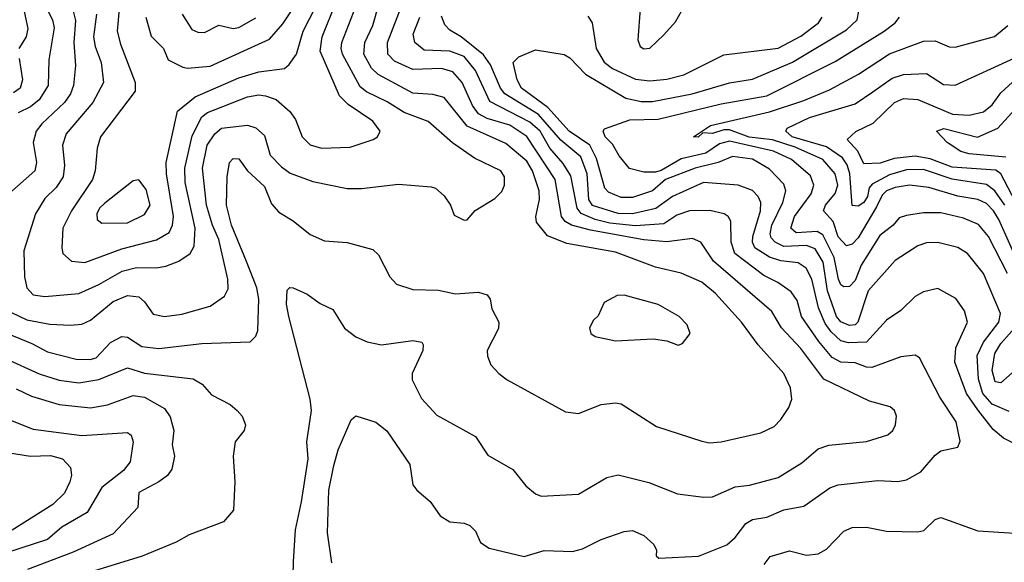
# Model space of a CAD drawing. Extents: x 1308313 to 1441400, y 959662 to 1036319.
# Tile 379 of 656: x 1341117 to 1344568, y 1023372 to 1025276. Entities that reach past the tile are written whole.
import ezdxf

# ---------------------------------------------------------------- set-up
doc = ezdxf.new("R2010")
doc.units = 0

msp = doc.modelspace()

# ---------------------------------------------------------------- linework, layer by layer
at = {"layer": '0CON10XD'}
for points in [[(1341119.8, 1025365), (1341146.2, 1025245), (1341139.7, 1025215), (1341114.7, 1025175)], [(1341199.1, 1025339.1), (1341232, 1025275), (1341237.5, 1025247.5), (1341219.3, 1025135), (1341217.2, 1025045), (1341186, 1024994), (1341155, 1024970), (1341111.6, 1024948.4)], [(1341205, 1024304.7), (1341325, 1024314.8), (1341395, 1024346.6), (1341476, 1024394), (1341526.5, 1024406.5), (1341595, 1024405.2), (1341629, 1024411), (1341675, 1024428.4), (1341714.8, 1024455.2), (1341728.2, 1024481.8), (1341731.6, 1024545), (1341697.2, 1024705), (1341696.2, 1024755), (1341721.2, 1024868.8), (1341755, 1024934.7), (1341775, 1024950.6), (1341915, 1025004.8), (1341955, 1025011.6), (1341979, 1025009), (1342015.6, 1024995.6), (1342064.1, 1024954.1), (1342083.6, 1024925), (1342107.3, 1024865), (1342135, 1024836.2), (1342175.3, 1024825.3), (1342275, 1024828.1), (1342355.7, 1024855), (1342371.1, 1024865), (1342380.9, 1024885), (1342355, 1024920), (1342268.1, 1024978.1), (1342238.2, 1025008.2), (1342170.4, 1025165), (1342177.4, 1025215), (1342225.5, 1025335)], [(1341466.6, 1025326.6), (1341459.3, 1025235), (1341470.1, 1025190.1), (1341521.8, 1025055), (1341521.8, 1025025), (1341400.8, 1024865), (1341388.2, 1024825), (1341381.8, 1024745), (1341371.9, 1024715), (1341298.4, 1024605), (1341268.1, 1024545), (1341264.6, 1024475), (1341268.9, 1024455), (1341299.1, 1024429.1), (1341345, 1024424.2)], [(1341295, 1024204.7), (1341335, 1024208.2), (1341365, 1024221.2), (1341445, 1024286.8), (1341495, 1024308.1), (1341535, 1024303.3), (1341555, 1024286.4), (1341585, 1024242.9), (1341625, 1024234.1), (1341685, 1024243.1), (1341785, 1024271.3), (1341835, 1024305.6), (1341848.3, 1024331.7), (1341847.2, 1024365), (1341815, 1024504.4), (1341792.8, 1024555), (1341772.4, 1024625), (1341757.9, 1024755), (1341774, 1024835), (1341801, 1024875), (1341823.9, 1024895), (1341915, 1024905.8), (1341945, 1024896.8), (1341975, 1024869.5), (1341995, 1024800.9), (1342035, 1024759.3), (1342065, 1024737.5), (1342145, 1024707.8), (1342265, 1024683.6), (1342315, 1024683.8), (1342445, 1024699.1), (1342559.3, 1024689.3), (1342574.2, 1024684.2), (1342605, 1024657.5), (1342626.7, 1024625), (1342640, 1024590), (1342675, 1024572), (1342685, 1024573.8), (1342713.1, 1024606.9), (1342782, 1024648), (1342806.6, 1024673.4), (1342816.4, 1024695), (1342816.2, 1024725), (1342803.1, 1024745), (1342710.5, 1024790.5), (1342634, 1024844), (1342548.3, 1024918.3), (1342465, 1024949.6), (1342405, 1024987.6), (1342332.1, 1025022.1), (1342310.5, 1025040.5), (1342249, 1025155), (1342243.7, 1025175), (1342246, 1025195), (1342295, 1025321.5)], [(1341345, 1024424.2), (1341475, 1024471.9), (1341596.7, 1024503.3), (1341640.8, 1024529.2), (1341653.2, 1024555), (1341656, 1024585), (1341631.1, 1024735), (1341630.7, 1024775), (1341670.8, 1024955), (1341731.8, 1025005), (1341885, 1025071.7), (1341955, 1025092.7), (1342045, 1025104.6), (1342062.1, 1025117.9), (1342087.1, 1025155), (1342111.2, 1025235), (1342152.9, 1025317.1)], [(1341705.4, 1025105.4), (1341785, 1025113), (1341992.4, 1025207.6), (1342039.5, 1025260.5), (1342094.3, 1025345)], [(1343535, 1023791.5), (1343575, 1023794.5), (1343715, 1023826.4), (1343760.8, 1023849.2), (1343785, 1023872.9), (1343813.1, 1023915), (1343823.3, 1023945), (1343817.9, 1023985), (1343795.4, 1024035), (1343705.6, 1024135.6), (1343646.8, 1024215), (1343555.4, 1024315), (1343507.5, 1024355), (1343435, 1024387.1), (1343345, 1024407.5), (1343205, 1024460.4), (1343035, 1024490.4), (1342967.2, 1024517.2), (1342928.1, 1024565), (1342925.7, 1024585), (1342938.5, 1024645), (1342938.1, 1024675), (1342914.4, 1024745), (1342895, 1024779.8), (1342821, 1024841), (1342685, 1024901.7), (1342605, 1025003.1), (1342565, 1025013), (1342495, 1025017.6), (1342372.9, 1025082.9), (1342349.6, 1025105), (1342323, 1025155), (1342326.8, 1025195), (1342354.4, 1025255), (1342374.8, 1025325)], [(1343051.1, 1024555), (1343028.3, 1024568.3), (1343015.9, 1024585.9), (1342993.9, 1024715), (1342895, 1024866), (1342835, 1024905.1), (1342755, 1024929.4), (1342724.8, 1024945), (1342703.5, 1024975), (1342667.6, 1025055), (1342635, 1025092.4), (1342595, 1025104.8), (1342495, 1025100.4), (1342430.3, 1025130.3), (1342407.4, 1025155), (1342406, 1025195), (1342459.8, 1025335)], [(1341304.8, 1025305), (1341312.7, 1025272.7), (1341306.9, 1025195), (1341312.4, 1025115), (1341305.2, 1025045), (1341294.8, 1025015), (1341273.9, 1024985), (1341195, 1024910.8), (1341175, 1024884.5), (1341164.8, 1024845), (1341175.7, 1024775), (1341170, 1024745), (1341078.7, 1024665)], [(1341386, 1025295), (1341375.5, 1025215), (1341381.6, 1025181.6), (1341403, 1025125), (1341411.2, 1025055), (1341373.7, 1024985), (1341279.7, 1024875), (1341267.6, 1024835), (1341274.3, 1024764.3), (1341269, 1024725), (1341245, 1024686.8), (1341205, 1024648.5), (1341172.5, 1024595), (1341131.4, 1024465), (1341133.8, 1024373.8), (1341142.5, 1024335), (1341165, 1024310.4), (1341205, 1024304.7)], [(1341558.8, 1025285), (1341577.7, 1025217.7), (1341620.8, 1025175), (1341637.5, 1025135), (1341688.9, 1025108.9), (1341705.4, 1025105.4)], [(1341686.9, 1025295), (1341721, 1025241), (1341741.3, 1025231.3), (1341765, 1025230.9)], [(1341765, 1025230.9), (1341815, 1025256.1), (1341865, 1025245.2), (1341885, 1025248.1), (1341945, 1025281.9)], [(1342210.5, 1023370.5), (1342195.6, 1023475.6), (1342201.1, 1023625), (1342217.8, 1023712.2), (1342233.2, 1023766.8), (1342278.3, 1023871.7), (1342295, 1023886), (1342365, 1023864.4), (1342403.3, 1023833.3), (1342484.5, 1023715), (1342495, 1023644.2), (1342508.6, 1023625), (1342556.2, 1023586.2), (1342590.8, 1023535), (1342625, 1023514.4), (1342675, 1023510), (1342695, 1023501.9), (1342715, 1023482), (1342732.2, 1023442.2), (1342762.7, 1023422.7), (1342885, 1023393.5), (1342955, 1023414.5), (1343055, 1023410), (1343089.8, 1023420.2), (1343155, 1023452.5), (1343235, 1023480.6), (1343265, 1023484.4), (1343305, 1023466.9), (1343340, 1023435), (1343348.8, 1023415), (1343347.5, 1023395), (1343357, 1023387), (1343496.4, 1023393.6), (1343595.9, 1023434.1), (1343625, 1023460), (1343661.8, 1023508.2), (1343685, 1023522.7), (1343735, 1023531.1), (1343795, 1023556.6), (1343865, 1023569.6), (1343956.5, 1023633.5), (1343985, 1023644.6), (1344125, 1023660), (1344194.6, 1023655.4), (1344225, 1023661.8), (1344275, 1023690), (1344325, 1023748.1), (1344345, 1023763.1), (1344405, 1023776.7), (1344412.5, 1023797.5), (1344398.9, 1023865), (1344341.5, 1023951.5), (1344270, 1024090), (1344255, 1024099.4), (1344205, 1024092.7), (1344103.8, 1024056.2), (1344085, 1024056.8), (1344045, 1024072.2), (1343994.3, 1024074.3), (1343965, 1024090.7), (1343917.3, 1024147.3), (1343856.5, 1024235), (1343841.4, 1024291.3), (1343820.9, 1024320.9), (1343774.1, 1024354.1), (1343725, 1024378.3), (1343623.4, 1024455), (1343610, 1024495), (1343608.9, 1024568.9), (1343600.5, 1024585), (1343585.7, 1024595), (1343536, 1024606), (1343465, 1024605.2), (1343419.9, 1024590.1), (1343375, 1024560.2), (1343275, 1024552.9), (1343185, 1024561.4), (1343134.3, 1024574.3), (1343085.3, 1024595.3), (1343070.3, 1024615), (1343048.3, 1024728.3), (1343021.3, 1024771.3), (1342975.4, 1024825.4), (1342940.8, 1024885), (1342905, 1024916.7), (1342765, 1024989), (1342715, 1025096.9), (1342675, 1025146.1), (1342625, 1025165.7), (1342535, 1025169.1), (1342502.3, 1025195), (1342496.2, 1025225), (1342519.5, 1025285)], [(1344605, 1023787.5), (1344565, 1023808.2), (1344528.4, 1023838.4), (1344475, 1023907.6), (1344435.2, 1023965), (1344394.8, 1024074.8), (1344397.8, 1024125), (1344438.9, 1024215), (1344427.7, 1024255), (1344397.7, 1024297.7), (1344335, 1024332.7), (1344285, 1024320.9), (1344255.7, 1024305), (1344204.7, 1024255.3), (1344155, 1024222.1), (1344085.2, 1024144.8), (1344022.2, 1024142.2), (1343995, 1024149.5), (1343960.4, 1024180.4), (1343940.2, 1024210.2), (1343916.3, 1024265), (1343893.4, 1024365), (1343873.9, 1024403.9), (1343845, 1024422.9), (1343785, 1024430), (1343745, 1024442.7), (1343693.1, 1024475), (1343685.2, 1024495), (1343686.1, 1024515), (1343713.3, 1024605), (1343714.2, 1024635), (1343705.2, 1024655.2), (1343685, 1024676), (1343635.2, 1024695.2), (1343514.1, 1024704.1), (1343404.6, 1024655.4), (1343346.5, 1024613.5), (1343265, 1024594.3), (1343215, 1024596), (1343124.3, 1024624.3), (1343111.9, 1024645), (1343105.4, 1024735), (1343083.8, 1024795), (1343013.5, 1024853.5), (1342935, 1024943.2), (1342817, 1025015), (1342802.2, 1025035), (1342767, 1025117), (1342742.8, 1025152.8), (1342664.7, 1025215), (1342625, 1025238.6), (1342607.4, 1025257.4), (1342595, 1025287.5)], [(1344585, 1023901.4), (1344525, 1023926.9), (1344492.3, 1023965), (1344477.6, 1024015), (1344472.4, 1024097.6), (1344494.8, 1024145), (1344548.5, 1024215), (1344554.8, 1024245), (1344495, 1024385.4), (1344438.8, 1024455), (1344405, 1024476.1), (1344334.7, 1024494.7), (1344295, 1024493.3), (1344265, 1024482.9), (1344185, 1024430.7), (1344090.2, 1024325), (1344054.9, 1024215.1), (1344044.8, 1024205.2), (1344025, 1024202.8), (1343995, 1024216.3), (1343979.7, 1024235), (1343948.1, 1024325), (1343933.2, 1024425), (1343905, 1024472.3), (1343875, 1024484.1), (1343795, 1024480.7), (1343764.8, 1024495), (1343750.8, 1024510.8), (1343747.3, 1024525), (1343752.5, 1024555), (1343792.1, 1024635), (1343802.3, 1024675), (1343795, 1024698.5), (1343745, 1024751.6), (1343685, 1024786.1), (1343615, 1024795.6), (1343564.9, 1024775.1), (1343484.7, 1024755.3), (1343380.7, 1024715), (1343335, 1024675.8), (1343265, 1024652.3), (1343225, 1024651.9), (1343180.4, 1024670.4), (1343168, 1024685), (1343138.6, 1024788.6), (1343115.1, 1024835.1), (1343043.3, 1024885), (1342967.5, 1024967.5), (1342875.9, 1025035), (1342860, 1025065), (1342846.2, 1025125), (1342866.9, 1025145), (1342925, 1025169.5), (1343025, 1025153.5), (1343045, 1025141.9), (1343100.4, 1025085), (1343240.8, 1025000.8), (1343295, 1024989), (1343335, 1024989.2), (1343474.3, 1025015.7), (1343605, 1025054.4), (1343685, 1025066.9), (1343825, 1025126.8), (1344015, 1025239.6), (1344052.4, 1025275), (1344058.4, 1025305)], [(1343108.2, 1025288.2), (1343123.8, 1025265), (1343137.7, 1025175), (1343165, 1025126.6), (1343195, 1025104.8), (1343275, 1025066.8), (1343325, 1025061), (1343385, 1025066.5), (1343445, 1025081.7), (1343585, 1025151.8), (1343775, 1025175.6), (1343855, 1025217.5), (1343916.7, 1025265), (1343929.6, 1025285)], [(1344578.4, 1024385), (1344512.7, 1024515), (1344477.3, 1024557.3), (1344425, 1024579.3), (1344345, 1024597.7), (1344285, 1024598.4), (1344225, 1024588.9), (1344198.9, 1024581.1), (1344178.5, 1024555), (1344131.1, 1024518.9), (1344065.9, 1024414.1), (1344045, 1024360.5), (1344025, 1024340), (1344005, 1024339.1), (1343995, 1024345.4), (1343986.8, 1024365), (1343971.9, 1024441.9), (1343931.5, 1024521.5), (1343912.2, 1024532.2), (1343838, 1024528), (1343819.7, 1024545), (1343833, 1024585), (1343890.5, 1024665), (1343900.7, 1024695), (1343888.4, 1024728.4), (1343821.4, 1024785), (1343758.9, 1024815), (1343605, 1024849), (1343569.7, 1024840.3), (1343522.2, 1024807.8), (1343435, 1024787.7), (1343365, 1024746.5), (1343345, 1024740.9), (1343305, 1024740.7), (1343254.2, 1024754.2), (1343217.8, 1024797.8), (1343195, 1024839.4), (1343168.5, 1024865), (1343161.9, 1024885), (1343167, 1024893), (1343255, 1024923.9), (1343355, 1024927), (1343575, 1024979.9), (1343735, 1025008.8), (1343975, 1025128.6), (1344146.9, 1025235), (1344185.4, 1025265), (1344200, 1025285)], [(1343291.9, 1025315), (1343283.1, 1025205), (1343292, 1025182), (1343305, 1025173.3), (1343325, 1025175.8), (1343375, 1025222.5), (1343415, 1025267.5), (1343436.7, 1025305)], [(1344663.8, 1024315), (1344548.1, 1024575), (1344530, 1024605), (1344505, 1024630.4), (1344475, 1024645.2), (1344405, 1024656.1), (1344302.8, 1024687.2), (1344235, 1024695.2), (1344185, 1024687), (1344154.8, 1024675), (1344139.8, 1024660.2), (1344120.2, 1024619.8), (1344055, 1024510.6), (1344035, 1024488.4), (1344015, 1024482), (1343985, 1024514.6), (1343967.8, 1024567.8), (1343933.6, 1024605), (1343940.9, 1024625), (1343975, 1024665.9), (1343983.9, 1024695), (1343975.3, 1024735.3), (1343931.6, 1024785), (1343835, 1024828.7), (1343755, 1024853.8), (1343673.1, 1024863.1), (1343605, 1024889.6), (1343585, 1024889.2), (1343545, 1024875.9), (1343510.7, 1024879.3), (1343495, 1024863.3), (1343478.8, 1024865), (1343538, 1024905), (1343745, 1024952.6), (1343865, 1024991.6), (1343955, 1025029.2), (1344057.1, 1025085), (1344165, 1025156.1), (1344285, 1025200.3), (1344325, 1025201.8), (1344375, 1025180.4), (1344395, 1025179.1), (1344533.4, 1025216.6), (1344580.5, 1025255)], [(1341115, 1025140), (1341127.5, 1025065), (1341118.4, 1025035), (1341095, 1025019.4)], [(1344569.1, 1024625), (1344535, 1024675.2), (1344505, 1024698), (1344385, 1024716.4), (1344285, 1024750.4), (1344225, 1024748.8), (1344165, 1024732), (1344105, 1024698.4), (1344094.4, 1024685.6), (1344088.6, 1024655), (1344075.2, 1024635), (1344055, 1024621.8), (1344035, 1024624.4), (1344026.9, 1024735), (1344016.8, 1024766.8), (1344000.7, 1024790.7), (1343945, 1024829.2), (1343824.7, 1024865), (1343802.3, 1024885), (1343806.7, 1024895), (1343885, 1024933), (1344045, 1024980.7), (1344106.9, 1025023.1), (1344175, 1025070.7), (1344215, 1025083.9), (1344295, 1025087.4), (1344355, 1025047.9), (1344395, 1025045.8), (1344605, 1025142.3)], [(1344634.3, 1024585), (1344555, 1024734.7), (1344537.8, 1024747.8), (1344385, 1024758.1), (1344307.6, 1024787.6), (1344255, 1024796.7), (1344181.7, 1024788.3), (1344132.8, 1024772.8), (1344075, 1024770), (1344054.2, 1024814.2), (1344017.1, 1024855), (1344047.1, 1024882.9), (1344107.6, 1024912.4), (1344183.3, 1024985), (1344215, 1024998.7), (1344265, 1024995.2), (1344386, 1024944), (1344445, 1024941.2), (1344495, 1024952.6), (1344525, 1024977.5), (1344555, 1025019.4), (1344610.7, 1025069.3)], [(1344573.4, 1024793.4), (1344444.6, 1024804.6), (1344415, 1024813.1), (1344367.1, 1024845), (1344330.6, 1024885), (1344356.1, 1024893.9), (1344473.6, 1024863.6), (1344544.7, 1024895), (1344655, 1025015.2)], [(1341055, 1024182.9), (1341160.1, 1024140.1), (1341215, 1024110.6), (1341315, 1024084.7), (1341363.6, 1024083.6), (1341385, 1024090), (1341435, 1024143.1), (1341475, 1024164.5), (1341495, 1024161.9), (1341545, 1024129.7), (1341605, 1024122.2), (1341755, 1024139.4), (1341925, 1024145.7), (1341944.6, 1024165.4), (1341951.5, 1024185), (1341955.2, 1024295), (1341948.2, 1024335), (1341912.1, 1024427.9), (1341859, 1024555), (1341841.4, 1024625), (1341844.7, 1024725), (1341852.5, 1024775), (1341865, 1024789.2), (1341885, 1024787.1), (1341915.4, 1024745), (1341975, 1024691.1), (1342000, 1024630), (1342025, 1024600.4), (1342075, 1024570.4), (1342135, 1024522.7), (1342185, 1024500.5), (1342265, 1024494.4), (1342355, 1024469.4), (1342375, 1024450.8), (1342413.8, 1024373.8), (1342437.6, 1024347.6), (1342495, 1024328.9), (1342585, 1024326.5), (1342645, 1024313.6), (1342725, 1024320), (1342755, 1024310.8), (1342765.7, 1024295), (1342771.3, 1024261.3), (1342795.8, 1024215), (1342795, 1024192.5), (1342756, 1024115), (1342756.2, 1024095), (1342768, 1024065), (1342796.2, 1024035), (1342825, 1024012.5), (1343030.3, 1023900.3), (1343075, 1023894.2), (1343155, 1023925.6), (1343205, 1023931.9), (1343225, 1023928.6), (1343348.9, 1023848.9), (1343507.4, 1023797.4), (1343535, 1023791.5)], [(1341405, 1024561.5), (1341495, 1024563.3), (1341555, 1024591.8), (1341574.2, 1024625), (1341560.6, 1024680.6), (1341535, 1024714.3), (1341515, 1024710.6), (1341415, 1024632.6), (1341396.9, 1024615), (1341387.6, 1024595), (1341388.8, 1024575), (1341405, 1024561.5)], [(1342076.1, 1023325), (1342076.8, 1023375), (1342083.4, 1023486.6), (1342105.3, 1023584.7), (1342128.2, 1023735), (1342123.4, 1023795), (1342140, 1023905), (1342134.8, 1023945), (1342060, 1024235), (1342052.5, 1024277.5), (1342055, 1024327.5), (1342064.2, 1024335.8), (1342075, 1024335.7), (1342125, 1024313.1), (1342170.2, 1024280.2), (1342215, 1024259.4), (1342255, 1024193.5), (1342295, 1024163.8), (1342335, 1024146.2), (1342385.4, 1024135.4), (1342495, 1024150), (1342526, 1024145), (1342531.4, 1024135), (1342529.6, 1024115), (1342492.5, 1024035), (1342492.1, 1024012.1), (1342525, 1023947.5), (1342578.8, 1023888.8), (1342715, 1023814.2), (1342758.3, 1023748.3), (1342845, 1023698.6), (1342891.1, 1023641.1), (1342925, 1023612.9), (1342945, 1023604.4), (1343075, 1023611.1), (1343175, 1023669.4), (1343215, 1023679.5), (1343322.3, 1023652.3), (1343422.4, 1023612.4), (1343515, 1023600.5), (1343545, 1023602.7), (1343625, 1023637.5), (1343675, 1023643.2), (1343775, 1023669.6), (1343858.6, 1023721.4), (1343915, 1023770.4), (1343953.1, 1023783.1), (1344085, 1023796.2), (1344159.8, 1023820.2), (1344177.1, 1023835), (1344186.9, 1023855), (1344190, 1023885), (1344182.5, 1023905), (1344168, 1023918), (1344095, 1023937.3), (1343934.8, 1024014.8), (1343855, 1024122.7), (1343787.4, 1024195), (1343752.5, 1024252.5), (1343548.5, 1024428.5), (1343504.5, 1024495), (1343475, 1024507.8), (1343385, 1024496.9), (1343305, 1024503.7), (1343117, 1024537), (1343051.1, 1024555)], [(1343425, 1024134.2), (1343439.5, 1024140.5), (1343466.7, 1024175), (1343456.2, 1024205), (1343428.8, 1024235), (1343355, 1024276.7), (1343235, 1024310), (1343211.2, 1024308.8), (1343165.8, 1024284.2), (1343145, 1024237.5), (1343128, 1024222), (1343114, 1024195), (1343118.8, 1024175), (1343134.4, 1024164.4), (1343205, 1024148.9), (1343336.8, 1024156.8), (1343385, 1024149.2), (1343425, 1024134.2)], [(1341088.3, 1024248.3), (1341142.4, 1024222.4), (1341222.6, 1024207.4), (1341295, 1024204.7)], [(1344615.1, 1024054.9), (1344555, 1024001.5), (1344535.3, 1024005.3), (1344524.9, 1024045), (1344534.5, 1024105), (1344555, 1024140.2), (1344613.6, 1024205)], [(1341067.7, 1024087.7), (1341185, 1024033.5), (1341255, 1024011.3), (1341325, 1024002.3), (1341395, 1024014), (1341495, 1024054.7), (1341555, 1024035.9), (1341725, 1024016.1), (1341757.1, 1023997.1), (1341789.4, 1023959.4), (1341855, 1023925.5), (1341879.4, 1023905), (1341896.7, 1023885), (1341908.1, 1023855), (1341904.3, 1023835), (1341872.9, 1023795), (1341865.6, 1023745), (1341870.6, 1023655), (1341866, 1023555), (1341831.2, 1023515), (1341711.4, 1023468.6), (1341665, 1023442.7), (1341546.2, 1023393.8), (1341315, 1023322.3)], [(1341105, 1023980.9), (1341158.1, 1023955), (1341255.9, 1023925.9), (1341365, 1023914.7), (1341425, 1023924.3), (1341515, 1023958.1), (1341555, 1023952.1), (1341625, 1023911.5), (1341645, 1023882.5), (1341656.8, 1023835), (1341651.8, 1023785), (1341660, 1023745), (1341650.6, 1023699.4), (1341635, 1023676.9), (1341605, 1023654.6), (1341535, 1023617.1), (1341530.9, 1023565), (1341445, 1023472.7), (1341305, 1023408.6), (1341145, 1023347)], [(1341085, 1023870.8), (1341165, 1023840), (1341335, 1023817), (1341495, 1023827.9), (1341508.1, 1023818.1), (1341514.7, 1023795), (1341504.7, 1023725), (1341481.4, 1023695), (1341404.8, 1023635), (1341353.3, 1023546.7), (1341264.5, 1023495.5), (1341215, 1023452.5), (1341075, 1023407)], [(1341075, 1023757.2), (1341155, 1023744.6), (1341225, 1023747.2), (1341267.8, 1023735), (1341295.5, 1023705.5), (1341298.3, 1023678.3), (1341293.3, 1023655), (1341274.4, 1023615), (1341233.6, 1023575), (1341091.1, 1023485)], [(1343726.1, 1023365), (1343746.9, 1023393.1), (1343815, 1023413.1), (1343875, 1023397.7), (1343915, 1023401.8), (1343945, 1023418.5), (1344005, 1023481.5), (1344035, 1023494.5), (1344085, 1023496.2), (1344155, 1023481.8), (1344265, 1023478.9), (1344285.4, 1023484.6), (1344325, 1023522.9), (1344345, 1023529.4), (1344475, 1023483.3), (1344605, 1023474.2)]]:
    msp.add_lwpolyline(points, dxfattribs=at)

doc.saveas('drawing.dxf')
